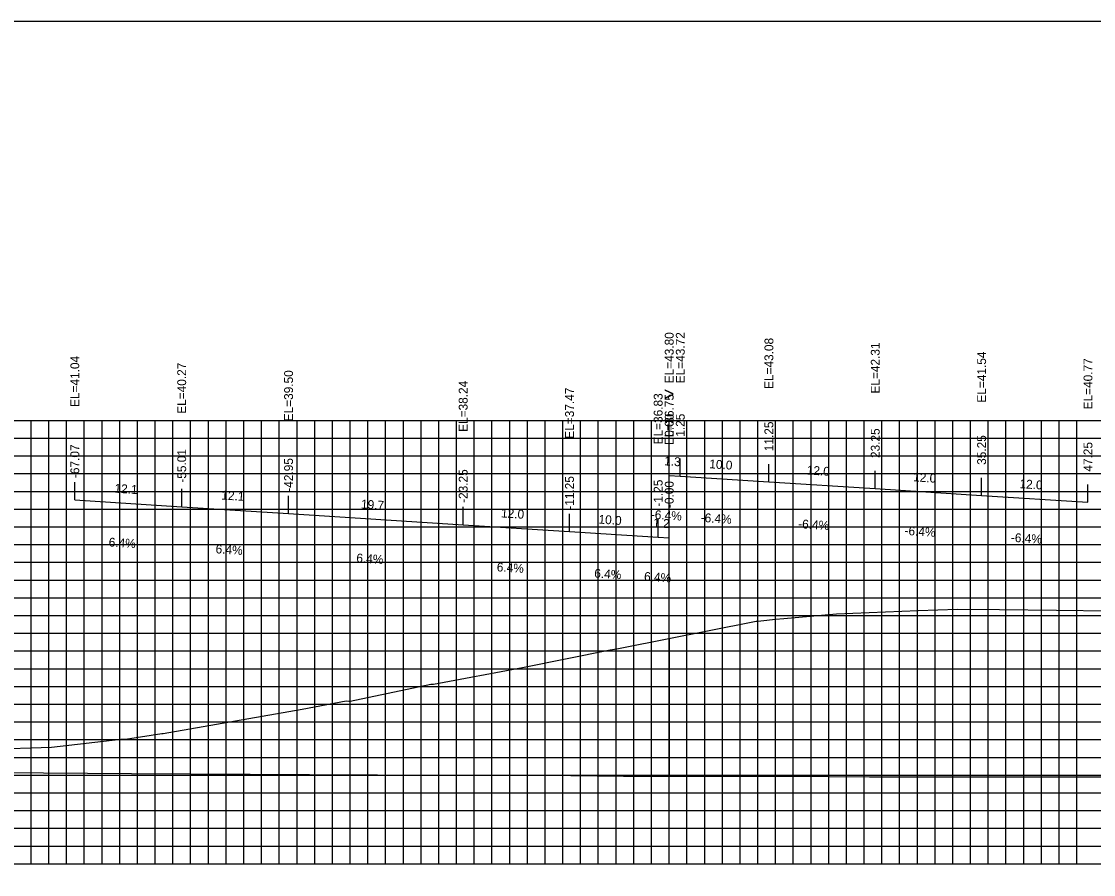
# Model space of a CAD drawing. Extents: x 1800880 to 1818864, y 245271 to 250560.
# Drawn here: x 1811499.7 to 1811620.7, y 250449.1 to 250545.3 of the extents above; entities that cross this region are included whole.
import ezdxf

# ---------------------------------------------------------------- set-up
doc = ezdxf.new("R2010")
doc.units = 0
for name, color, linetype in [('33', 7, 'Continuous'), ('ANNO-TXT', 7, 'Continuous'), ('AXIS', 7, 'Continuous'), ('CL-CNST', 7, 'Continuous'), ('DESIGN - DRAINAGE - Bridges', 7, 'Continuous'), ('Level 37', 7, 'Continuous'), ('Level 46', 7, 'Continuous'), ('Level 62', 7, 'Continuous'), ('SHT-BDR', 7, 'Continuous')]:
    doc.layers.add(name, color=color, linetype=linetype)

msp = doc.modelspace()

# ---------------------------------------------------------------- linework, layer by layer
at = {"layer": '33'}
msp.add_line((1811572.82, 250475.73), (1811572.82, 250460.2), dxfattribs=at)
at = {"layer": 'AXIS'}
msp.add_lwpolyline([(1811572.82, 250494.12), (1811574.07, 250494.04), (1811584.07, 250493.4), (1811596.07, 250492.63), (1811608.07, 250491.86), (1811620.07, 250491.09)], dxfattribs=at)
at = {"layer": 'CL-CNST'}
msp.add_lwpolyline([(1811496.06, 250463.26), (1811503.1, 250463.45), (1811510.95, 250464.37), (1811511.14, 250464.37), (1811511.47, 250464.37), (1811515.57, 250465.01), (1811515.71, 250465.01), (1811531.39, 250467.74), (1811536.35, 250468.68), (1811536.68, 250468.67), (1811536.81, 250468.67), (1811545.93, 250470.59), (1811546.23, 250470.59), (1811556.28, 250472.44), (1811566.17, 250474.44), (1811566.91, 250474.57), (1811567.47, 250474.67), (1811582.43, 250477.63), (1811582.63, 250477.69), (1811582.7, 250477.69), (1811583.17, 250477.7), (1811584.81, 250477.89), (1811585.75, 250477.98), (1811591.69, 250478.51), (1811600.91, 250478.88), (1811605.35, 250479.05), (1811610.1, 250478.99), (1811616.52, 250478.92), (1811622.58, 250478.86)], dxfattribs=at)
at = {"layer": 'DESIGN - DRAINAGE - Bridges'}
for p, q in [((1811422.82, 250450.32), (1811722.82, 250450.32)), ((1811502.82, 250450.26), (1811502.82, 250450.32)), ((1811512.82, 250450.26), (1811512.82, 250450.32)), ((1811522.82, 250450.26), (1811522.82, 250450.32)), ((1811532.82, 250450.26), (1811532.82, 250450.32)), ((1811542.82, 250450.26), (1811542.82, 250450.32)), ((1811552.82, 250450.26), (1811552.82, 250450.32)), ((1811562.82, 250450.26), (1811562.82, 250450.32)), ((1811572.82, 250450.26), (1811572.82, 250450.32)), ((1811582.82, 250450.26), (1811582.82, 250450.32)), ((1811592.82, 250450.26), (1811592.82, 250450.32)), ((1811602.82, 250450.26), (1811602.82, 250450.32)), ((1811612.82, 250450.26), (1811612.82, 250450.32))]:
    msp.add_line(p, q, dxfattribs=at)
at = {"layer": 'Level 37'}
for p, q in [((1811572.82, 250494.12), (1811572.82, 250496.12)), ((1811574.07, 250494.04), (1811574.07, 250496.04)), ((1811584.07, 250493.4), (1811584.07, 250495.4)), ((1811596.07, 250492.63), (1811596.07, 250494.63)), ((1811505.75, 250491.37), (1811505.75, 250493.37)), ((1811608.07, 250491.86), (1811608.07, 250493.86)), ((1811620.07, 250491.09), (1811620.07, 250493.09)), ((1811517.81, 250490.59), (1811517.81, 250492.59)), ((1811529.87, 250489.82), (1811529.87, 250491.82)), ((1811549.57, 250488.56), (1811549.57, 250490.56)), ((1811561.57, 250487.79), (1811561.57, 250489.79)), ((1811571.57, 250487.15), (1811571.57, 250489.15)), ((1811572.82, 250487.07), (1811572.82, 250489.07))]:
    msp.add_line(p, q, dxfattribs=at)
msp.add_lwpolyline([(1811422.82, 250355.32), (1811722.82, 250355.32), (1811722.82, 250545.32), (1811422.82, 250545.32)], close=True, dxfattribs=at)
at = {"layer": 'Level 46'}
for p, q in [((1811422.82, 250500.32), (1811722.82, 250500.32)), ((1811500.82, 250450.32), (1811500.82, 250500.32)), ((1811502.82, 250450.32), (1811502.82, 250500.32)), ((1811504.82, 250450.32), (1811504.82, 250500.32)), ((1811506.82, 250450.32), (1811506.82, 250500.32)), ((1811508.82, 250450.32), (1811508.82, 250500.32)), ((1811510.82, 250450.32), (1811510.82, 250500.32)), ((1811512.82, 250450.32), (1811512.82, 250500.32)), ((1811514.82, 250450.32), (1811514.82, 250500.32)), ((1811516.82, 250450.32), (1811516.82, 250500.32)), ((1811518.82, 250450.32), (1811518.82, 250500.32)), ((1811520.82, 250450.32), (1811520.82, 250500.32)), ((1811522.82, 250450.32), (1811522.82, 250500.32)), ((1811524.82, 250450.32), (1811524.82, 250500.32)), ((1811526.82, 250450.32), (1811526.82, 250500.32)), ((1811528.82, 250450.32), (1811528.82, 250500.32)), ((1811530.82, 250450.32), (1811530.82, 250500.32)), ((1811532.82, 250450.32), (1811532.82, 250500.32)), ((1811534.82, 250450.32), (1811534.82, 250500.32)), ((1811536.82, 250450.32), (1811536.82, 250500.32)), ((1811538.82, 250450.32), (1811538.82, 250500.32)), ((1811540.82, 250450.32), (1811540.82, 250500.32)), ((1811542.82, 250450.32), (1811542.82, 250500.32)), ((1811544.82, 250450.32), (1811544.82, 250500.32)), ((1811546.82, 250450.32), (1811546.82, 250500.32)), ((1811548.82, 250450.32), (1811548.82, 250500.32)), ((1811550.82, 250450.32), (1811550.82, 250500.32)), ((1811552.82, 250450.32), (1811552.82, 250500.32)), ((1811554.82, 250450.32), (1811554.82, 250500.32)), ((1811556.82, 250450.32), (1811556.82, 250500.32)), ((1811558.82, 250450.32), (1811558.82, 250500.32)), ((1811560.82, 250450.32), (1811560.82, 250500.32)), ((1811562.82, 250450.32), (1811562.82, 250500.32)), ((1811564.82, 250450.32), (1811564.82, 250500.32)), ((1811566.82, 250450.32), (1811566.82, 250500.32)), ((1811568.82, 250450.32), (1811568.82, 250500.32)), ((1811570.82, 250450.32), (1811570.82, 250500.32)), ((1811572.82, 250450.32), (1811572.82, 250500.32)), ((1811574.82, 250450.32), (1811574.82, 250500.32)), ((1811576.82, 250450.32), (1811576.82, 250500.32)), ((1811578.82, 250450.32), (1811578.82, 250500.32)), ((1811580.82, 250450.32), (1811580.82, 250500.32)), ((1811582.82, 250450.32), (1811582.82, 250500.32)), ((1811584.82, 250450.32), (1811584.82, 250500.32)), ((1811586.82, 250450.32), (1811586.82, 250500.32)), ((1811588.82, 250450.32), (1811588.82, 250500.32)), ((1811590.82, 250450.32), (1811590.82, 250500.32)), ((1811592.82, 250450.32), (1811592.82, 250500.32)), ((1811594.82, 250450.32), (1811594.82, 250500.32)), ((1811596.82, 250450.32), (1811596.82, 250500.32)), ((1811598.82, 250450.32), (1811598.82, 250500.32)), ((1811600.82, 250450.32), (1811600.82, 250500.32)), ((1811602.82, 250450.32), (1811602.82, 250500.32)), ((1811604.82, 250450.32), (1811604.82, 250500.32)), ((1811606.82, 250450.32), (1811606.82, 250500.32)), ((1811608.82, 250450.32), (1811608.82, 250500.32)), ((1811610.82, 250450.32), (1811610.82, 250500.32)), ((1811612.82, 250450.32), (1811612.82, 250500.32)), ((1811614.82, 250450.32), (1811614.82, 250500.32)), ((1811616.82, 250450.32), (1811616.82, 250500.32)), ((1811618.82, 250450.32), (1811618.82, 250500.32)), ((1811422.82, 250498.32), (1811722.82, 250498.32)), ((1811422.82, 250496.32), (1811722.82, 250496.32)), ((1811422.82, 250494.32), (1811722.82, 250494.32)), ((1811422.82, 250492.32), (1811722.82, 250492.32)), ((1811422.82, 250490.32), (1811722.82, 250490.32)), ((1811422.82, 250488.32), (1811722.82, 250488.32)), ((1811422.82, 250486.32), (1811722.82, 250486.32)), ((1811422.82, 250484.32), (1811722.82, 250484.32)), ((1811422.82, 250482.32), (1811722.82, 250482.32)), ((1811422.82, 250480.32), (1811722.82, 250480.32)), ((1811422.82, 250478.32), (1811722.82, 250478.32)), ((1811422.82, 250476.32), (1811722.82, 250476.32)), ((1811422.82, 250474.32), (1811722.82, 250474.32)), ((1811422.82, 250472.32), (1811722.82, 250472.32)), ((1811422.82, 250470.32), (1811722.82, 250470.32)), ((1811422.82, 250468.32), (1811722.82, 250468.32)), ((1811422.82, 250466.32), (1811722.82, 250466.32)), ((1811422.82, 250464.32), (1811722.82, 250464.32)), ((1811422.82, 250462.32), (1811722.82, 250462.32)), ((1811422.82, 250460.32), (1811722.82, 250460.32)), ((1811422.82, 250458.32), (1811722.82, 250458.32)), ((1811422.82, 250456.32), (1811722.82, 250456.32)), ((1811422.82, 250454.32), (1811722.82, 250454.32)), ((1811422.82, 250452.32), (1811722.82, 250452.32)), ((1811422.82, 250450.32), (1811722.82, 250450.32))]:
    msp.add_line(p, q, dxfattribs=at)
at = {"layer": 'Level 62'}
for points in [[(1811505.75, 250491.37), (1811517.81, 250490.59), (1811529.87, 250489.82), (1811549.57, 250488.56), (1811561.57, 250487.79), (1811571.57, 250487.15), (1811572.82, 250487.07)], [(1811422.82, 250461.7), (1811428.88, 250461.48), (1811439.25, 250461.37), (1811456.64, 250460.98), (1811471.4, 250460.86), (1811484.39, 250460.7), (1811502.22, 250460.58), (1811512.15, 250460.49), (1811532.23, 250460.39), (1811539.9, 250460.33), (1811561.72, 250460.26), (1811567.66, 250460.21), (1811590.85, 250460.17), (1811595.41, 250460.14), (1811619.72, 250460.14), (1811623.17, 250460.11), (1811648.39, 250460.15), (1811650.92, 250460.13), (1811676.92, 250460.22), (1811678.68, 250460.21), (1811705.34, 250460.34), (1811706.43, 250460.34), (1811722.82, 250460.43)]]:
    msp.add_lwpolyline(points, dxfattribs=at)

# ---------------------------------------------------------------- texts
at = {"layer": 'ANNO-TXT'}
for s, p in [('1.3', (1811572.23, 250495.26)), ('10.0', (1811577.32, 250494.93)), ('12.0', (1811588.32, 250494.23)), ('12.0', (1811600.32, 250493.46)), ('12.1', (1811510.2, 250492.18)), ('12.0', (1811612.32, 250492.69)), ('12.1', (1811522.26, 250491.41)), ('19.7', (1811538.02, 250490.4)), ('12.0', (1811553.82, 250489.39)), ('10.0', (1811564.82, 250488.69)), ('-6.4%', (1811570.72, 250489.24)), ('1.2', (1811570.98, 250488.29)), ('-6.4%', (1811576.35, 250488.88)), ('-6.4%', (1811587.35, 250488.18)), ('-6.4%', (1811599.35, 250487.41)), ('6.4%', (1811509.55, 250486.11)), ('-6.4%', (1811611.35, 250486.64)), ('6.4%', (1811521.61, 250485.34)), ('6.4%', (1811537.49, 250484.32)), ('6.4%', (1811553.34, 250483.31)), ('6.4%', (1811564.34, 250482.6)), ('6.4%', (1811569.96, 250482.24))]:
    msp.add_text(s, height=1, rotation=356.3368, dxfattribs=at).set_placement(p)
at = {"layer": 'DESIGN - DRAINAGE - Bridges'}
msp.add_text('>', height=1.5, dxfattribs=at).set_placement((1811572.21, 250502.57))
at = {"layer": 'SHT-BDR'}
for s, p in [('EL=43.80', (1811573.32, 250504.51)), ('EL=43.72', (1811574.57, 250504.51)), ('EL=43.08', (1811584.57, 250503.87)), ('EL=42.31', (1811596.57, 250503.35)), ('EL=41.04', (1811506.25, 250501.84)), ('EL=41.54', (1811608.57, 250502.33)), ('EL=40.27', (1811518.31, 250501.07)), ('EL=40.77', (1811620.57, 250501.57)), ('EL=39.50', (1811530.37, 250500.22)), ('EL=38.24', (1811550.07, 250499.03)), ('EL=37.47', (1811562.07, 250498.26)), ('EL=36.83', (1811572.07, 250497.62)), ('EL=36.75', (1811573.32, 250497.54)), ('0.00', (1811573.32, 250498.48)), ('1.25', (1811574.57, 250498.48)), ('11.25', (1811584.57, 250496.85)), ('23.25', (1811596.57, 250496.08)), ('35.25', (1811608.57, 250495.31)), ('47.25', (1811620.57, 250494.54)), ('-67.07', (1811506.25, 250493.82)), ('-55.01', (1811518.31, 250493.3)), ('-42.95', (1811530.37, 250492.28)), ('-23.25', (1811550.07, 250491.02)), ('-11.25', (1811562.07, 250490.25)), ('-1.25', (1811572.07, 250490.6)), ('-0.00', (1811573.32, 250490.44))]:
    msp.add_text(s, height=1, rotation=90, dxfattribs=at).set_placement(p)

doc.saveas('drawing.dxf')
